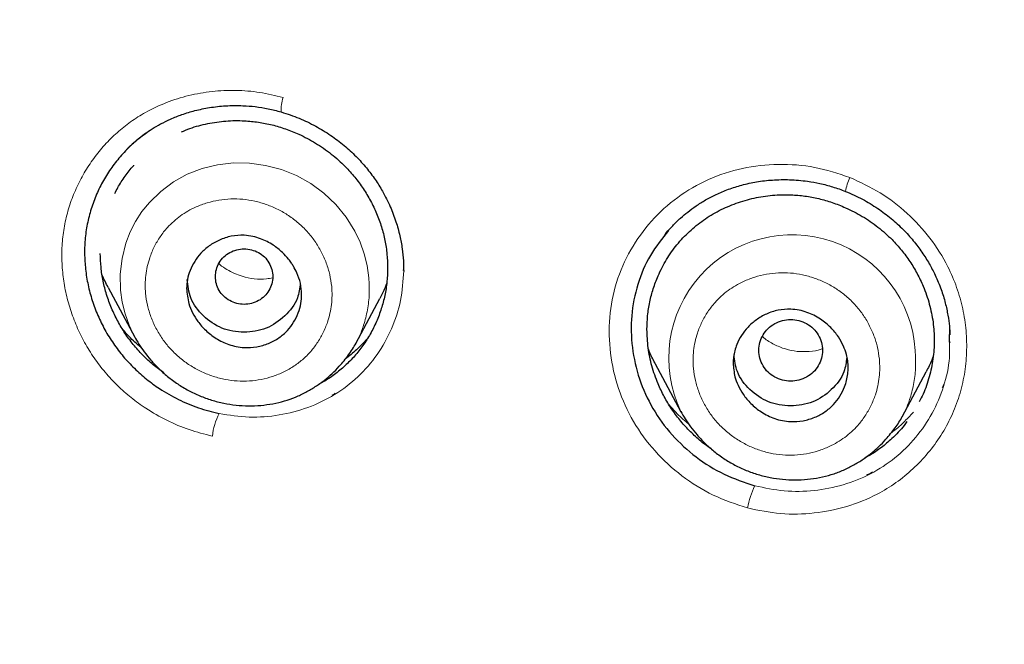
# Model space of a CAD drawing. Header units: millimetres. Extents: x 8 to 830, y 12 to 2106.
# Tile 349 of 624: x 420 to 436, y 1823 to 1833. Entities that reach past the tile are written whole.
import ezdxf

# ---------------------------------------------------------------- set-up
doc = ezdxf.new("R2010")
doc.units = ezdxf.units.MM

msp = doc.modelspace()

# ---------------------------------------------------------------- linework, layer by layer
at = {"color": 7, "linetype": 'Continuous', "lineweight": 30}
for p, q in [((426.46, 1829.326), (426.46, 1829.341)), ((426.46, 1829.326), (426.46, 1829.341)), ((421.836, 1829.064), (422.251, 1828.287)), ((425.712, 1828.183), (426.088, 1828.889)), ((422.186, 1828.225), (422.186, 1828.225)), ((422.186, 1828.225), (422.186, 1828.225)), ((435.003, 1828.204), (435.004, 1828.325)), ((435.003, 1828.204), (435.004, 1828.325)), ((435.012, 1828.202), (435.012, 1828.214)), ((435.012, 1828.202), (435.012, 1828.214)), ((430.394, 1827.876), (430.801, 1827.114)), ((434.261, 1827.035), (434.638, 1827.742)), ((430.735, 1827.048), (430.735, 1827.047)), ((430.735, 1827.048), (430.735, 1827.047)), ((430.802, 1827.115), (430.798, 1827.122)), ((434.262, 1827.042), (434.259, 1827.036)), ((434.333, 1826.953), (434.333, 1826.953)), ((434.333, 1826.953), (434.333, 1826.953))]:
    msp.add_line(p, q, dxfattribs=at)
at = {"color": 8, "linetype": 'Continuous', "lineweight": 0}
for p, q in [((435.004, 1828.325), (435.005, 1828.424)), ((435.004, 1828.325), (435.005, 1828.424)), ((430.81, 1827.102), (430.802, 1827.115)), ((434.259, 1827.036), (434.247, 1827.012))]:
    msp.add_line(p, q, dxfattribs=at)
at = {"color": 8, "linetype": 'Continuous', "lineweight": 0, "flags": 128}
msp.add_lwpolyline([(422.249, 1828.294), (422.244, 1828.302), (422.163, 1828.473), (422.101, 1828.651), (422.057, 1828.834), (422.031, 1829.021), (422.026, 1829.271), (422.053, 1829.518), (422.113, 1829.759), (422.179, 1829.932), (422.263, 1830.097), (422.365, 1830.251), (422.482, 1830.395), (422.659, 1830.567), (422.858, 1830.715), (423.075, 1830.835), (423.305, 1830.926), (423.546, 1830.985), (423.795, 1831.013), (424.049, 1831.009), (424.301, 1830.975), (424.548, 1830.91), (424.784, 1830.815), (425.006, 1830.69), (425.212, 1830.537), (425.398, 1830.36), (425.561, 1830.161), (425.697, 1829.944), (425.78, 1829.771), (425.844, 1829.591), (425.89, 1829.405), (425.916, 1829.216), (425.916, 1829.216)], dxfattribs=at)
at = {"color": 8, "linetype": 'Continuous', "lineweight": 0}
for centre, radius, start, end in [((425.061, 1831.859), 0.518, 159.9642, 185.2309), ((434.445, 1830.346), 1.093, 156.3346, 168.2782), ((432.54, 1827.957), 1.931, 3.5813, 205.5946), ((424.478, 1826.621), 1.018, 152.6634, 173.5413), ((433.41, 1825.289), 1.601, 155.2414, 168.4019)]:
    msp.add_arc(centre, radius, start, end, dxfattribs=at)
at = {"color": 7, "linetype": 'Continuous', "lineweight": 30}
for points, knots in [([(510.735, 1777.283), (511.196, 1778.511), (512.114, 1780.956), (513.098, 1784.726), (513.872, 1788.507), (514.456, 1792.3), (514.943, 1796.485), (515.298, 1801.065), (515.507, 1806.03), (515.602, 1811.577), (515.593, 1817.706), (515.581, 1824.436), (515.477, 1831.185), (515.158, 1837.963), (514.614, 1843.619), (513.944, 1848.142), (513.279, 1851.54), (512.399, 1854.924), (511.244, 1858.268), (509.826, 1861.345), (508.149, 1864.109), (506.256, 1866.524), (504.046, 1868.669), (501.607, 1870.523), (499.025, 1872.121), (495.903, 1873.724), (492.217, 1875.246), (487.967, 1876.614), (483.651, 1877.697), (479.286, 1878.524), (474.885, 1879.093), (470.474, 1879.417), (466.081, 1879.544), (461.71, 1879.555), (457.339, 1879.543), (452.947, 1879.415), (448.536, 1879.093), (444.134, 1878.525), (439.769, 1877.697), (435.453, 1876.616), (431.203, 1875.245), (427.517, 1873.725), (424.396, 1872.122), (421.813, 1870.525), (419.375, 1868.669), (417.164, 1866.525), (415.271, 1864.109), (413.594, 1861.345), (412.176, 1858.269), (411.021, 1854.924), (410.141, 1851.54), (409.476, 1848.142), (408.806, 1843.619), (408.262, 1837.963), (407.943, 1831.185), (407.839, 1824.437), (407.828, 1817.706), (407.817, 1811.126), (407.941, 1804.673), (408.288, 1798.348), (408.866, 1792.889), (409.585, 1788.305), (410.354, 1784.591), (411.329, 1780.89), (412.232, 1778.489), (412.686, 1777.283)], [0, 0, 0, 0, 0.01422, 0.028301, 0.042283, 0.056188, 0.070046, 0.088148, 0.106186, 0.124159, 0.148558, 0.172923, 0.197399, 0.221993, 0.24671, 0.259145, 0.27167, 0.284302, 0.297067, 0.309991, 0.320883, 0.3319, 0.342924, 0.353811, 0.364567, 0.375221, 0.391058, 0.40678, 0.422432, 0.438055, 0.453668, 0.469227, 0.484683, 0.500001, 0.515318, 0.530774, 0.546334, 0.561944, 0.577571, 0.59322, 0.608942, 0.624779, 0.635434, 0.646191, 0.657076, 0.668103, 0.679114, 0.690014, 0.702933, 0.7157, 0.728331, 0.740856, 0.753291, 0.778008, 0.802602, 0.827078, 0.851444, 0.875842, 0.898728, 0.921719, 0.944802, 0.958463, 0.9722, 0.986034, 1, 1, 1, 1]), ([(510.735, 1777.283), (511.196, 1778.511), (512.114, 1780.956), (513.098, 1784.726), (513.872, 1788.507), (514.456, 1792.3), (514.943, 1796.485), (515.298, 1801.065), (515.507, 1806.03), (515.602, 1811.577), (515.593, 1817.706), (515.581, 1824.436), (515.477, 1831.185), (515.158, 1837.963), (514.614, 1843.619), (513.944, 1848.142), (513.279, 1851.54), (512.399, 1854.924), (511.244, 1858.268), (509.826, 1861.345), (508.149, 1864.109), (506.256, 1866.524), (504.046, 1868.669), (501.607, 1870.523), (499.025, 1872.121), (495.903, 1873.724), (492.217, 1875.246), (487.967, 1876.614), (483.651, 1877.697), (479.286, 1878.524), (474.885, 1879.093), (470.474, 1879.417), (466.081, 1879.544), (461.71, 1879.555), (457.339, 1879.543), (452.947, 1879.415), (448.536, 1879.093), (444.134, 1878.525), (439.769, 1877.697), (435.453, 1876.616), (431.203, 1875.245), (427.517, 1873.725), (424.396, 1872.122), (421.813, 1870.525), (419.375, 1868.669), (417.164, 1866.525), (415.271, 1864.109), (413.594, 1861.345), (412.176, 1858.269), (411.021, 1854.924), (410.141, 1851.54), (409.476, 1848.142), (408.806, 1843.619), (408.262, 1837.963), (407.943, 1831.185), (407.839, 1824.437), (407.828, 1817.706), (407.817, 1811.126), (407.941, 1804.673), (408.288, 1798.348), (408.866, 1792.889), (409.585, 1788.305), (410.354, 1784.591), (411.329, 1780.89), (412.232, 1778.489), (412.686, 1777.283)], [0, 0, 0, 0, 0.01422, 0.028301, 0.042283, 0.056188, 0.070046, 0.088148, 0.106186, 0.124159, 0.148558, 0.172923, 0.197399, 0.221993, 0.24671, 0.259145, 0.27167, 0.284302, 0.297067, 0.309991, 0.320883, 0.3319, 0.342924, 0.353811, 0.364567, 0.375221, 0.391058, 0.40678, 0.422432, 0.438055, 0.453668, 0.469227, 0.484683, 0.500001, 0.515318, 0.530774, 0.546334, 0.561944, 0.577571, 0.59322, 0.608942, 0.624779, 0.635434, 0.646191, 0.657076, 0.668103, 0.679114, 0.690014, 0.702933, 0.7157, 0.728331, 0.740856, 0.753291, 0.778008, 0.802602, 0.827078, 0.851444, 0.875842, 0.898728, 0.921719, 0.944802, 0.958463, 0.9722, 0.986034, 1, 1, 1, 1]), ([(509.342, 1777.405), (509.718, 1778.392), (510.47, 1780.366), (511.332, 1783.407), (512.046, 1786.476), (512.617, 1789.571), (513.077, 1792.68), (513.51, 1796.392), (513.859, 1800.711), (514.082, 1805.632), (514.182, 1810.777), (514.188, 1816.142), (514.173, 1821.731), (514.115, 1827.323), (513.942, 1832.92), (513.588, 1838.517), (513.084, 1843.169), (512.519, 1846.875), (511.991, 1849.641), (511.334, 1852.386), (510.519, 1855.094), (509.512, 1857.746), (508.383, 1860.098), (507.165, 1862.141), (505.916, 1863.888), (504.502, 1865.514), (502.758, 1867.162), (500.656, 1868.771), (498.205, 1870.302), (495.467, 1871.725), (492.454, 1873.021), (489.178, 1874.177), (485.839, 1875.143), (482.453, 1875.939), (478.747, 1876.63), (474.722, 1877.159), (470.387, 1877.487), (466.047, 1877.618), (461.711, 1877.632), (457.374, 1877.617), (453.033, 1877.484), (448.697, 1877.159), (444.672, 1876.63), (440.967, 1875.94), (437.582, 1875.144), (434.243, 1874.177), (430.966, 1873.02), (427.952, 1871.725), (425.215, 1870.302), (422.765, 1868.771), (420.664, 1867.161), (418.919, 1865.515), (417.506, 1863.888), (416.255, 1862.141), (415.039, 1860.097), (413.909, 1857.746), (412.902, 1855.094), (412.087, 1852.386), (411.43, 1849.642), (410.902, 1846.875), (410.337, 1843.17), (409.833, 1838.517), (409.479, 1832.921), (409.306, 1827.324), (409.248, 1821.731), (409.233, 1816.142), (409.239, 1810.852), (409.333, 1805.856), (409.537, 1801.159), (409.896, 1796.466), (410.376, 1792.367), (410.925, 1788.863), (411.488, 1785.949), (412.182, 1783.059), (413.011, 1780.196), (413.722, 1778.336), (414.078, 1777.405)], [0, 0, 0, 0, 0.011709, 0.0234, 0.035079, 0.046745, 0.058401, 0.070053, 0.08835, 0.106637, 0.124908, 0.145647, 0.166375, 0.187119, 0.207887, 0.228673, 0.249479, 0.259892, 0.270315, 0.28075, 0.291198, 0.301658, 0.31213, 0.319994, 0.327864, 0.335737, 0.343609, 0.354092, 0.364563, 0.37502, 0.38755, 0.400066, 0.41258, 0.425091, 0.437599, 0.45323, 0.468841, 0.484431, 0.499999, 0.515569, 0.531166, 0.546782, 0.562408, 0.574915, 0.587424, 0.599934, 0.612454, 0.624987, 0.635443, 0.645912, 0.656393, 0.664263, 0.672136, 0.680006, 0.687871, 0.698343, 0.708803, 0.71925, 0.729685, 0.740108, 0.750521, 0.771326, 0.792113, 0.81288, 0.833624, 0.854353, 0.875091, 0.892532, 0.909986, 0.927451, 0.944927, 0.955919, 0.966921, 0.977933, 0.988958, 1, 1, 1, 1]), ([(509.342, 1777.405), (509.718, 1778.392), (510.47, 1780.366), (511.332, 1783.407), (512.046, 1786.476), (512.617, 1789.571), (513.077, 1792.68), (513.51, 1796.392), (513.859, 1800.711), (514.082, 1805.632), (514.182, 1810.777), (514.188, 1816.142), (514.173, 1821.731), (514.115, 1827.323), (513.942, 1832.92), (513.588, 1838.517), (513.084, 1843.169), (512.519, 1846.875), (511.991, 1849.641), (511.334, 1852.386), (510.519, 1855.094), (509.512, 1857.746), (508.383, 1860.098), (507.165, 1862.141), (505.916, 1863.888), (504.502, 1865.514), (502.758, 1867.162), (500.656, 1868.771), (498.205, 1870.302), (495.467, 1871.725), (492.454, 1873.021), (489.178, 1874.177), (485.839, 1875.143), (482.453, 1875.939), (478.747, 1876.63), (474.722, 1877.159), (470.387, 1877.487), (466.047, 1877.618), (461.711, 1877.632), (457.374, 1877.617), (453.033, 1877.484), (448.697, 1877.159), (444.672, 1876.63), (440.967, 1875.94), (437.582, 1875.144), (434.243, 1874.177), (430.966, 1873.02), (427.952, 1871.725), (425.215, 1870.302), (422.765, 1868.771), (420.664, 1867.161), (418.919, 1865.515), (417.506, 1863.888), (416.255, 1862.141), (415.039, 1860.097), (413.909, 1857.746), (412.902, 1855.094), (412.087, 1852.386), (411.43, 1849.642), (410.902, 1846.875), (410.337, 1843.17), (409.833, 1838.517), (409.479, 1832.921), (409.306, 1827.324), (409.248, 1821.731), (409.233, 1816.142), (409.239, 1810.852), (409.333, 1805.856), (409.537, 1801.159), (409.896, 1796.466), (410.376, 1792.367), (410.925, 1788.863), (411.488, 1785.949), (412.182, 1783.059), (413.011, 1780.196), (413.722, 1778.336), (414.078, 1777.405)], [0, 0, 0, 0, 0.011709, 0.0234, 0.035079, 0.046745, 0.058401, 0.070053, 0.08835, 0.106637, 0.124908, 0.145647, 0.166375, 0.187119, 0.207887, 0.228673, 0.249479, 0.259892, 0.270315, 0.28075, 0.291198, 0.301658, 0.31213, 0.319994, 0.327864, 0.335737, 0.343609, 0.354092, 0.364563, 0.37502, 0.38755, 0.400066, 0.41258, 0.425091, 0.437599, 0.45323, 0.468841, 0.484431, 0.499999, 0.515569, 0.531166, 0.546782, 0.562408, 0.574915, 0.587424, 0.599934, 0.612454, 0.624987, 0.635443, 0.645912, 0.656393, 0.664263, 0.672136, 0.680006, 0.687871, 0.698343, 0.708803, 0.71925, 0.729685, 0.740108, 0.750521, 0.771326, 0.792113, 0.81288, 0.833624, 0.854353, 0.875091, 0.892532, 0.909986, 0.927451, 0.944927, 0.955919, 0.966921, 0.977933, 0.988958, 1, 1, 1, 1]), ([(461.71, 1876.725), (459.784, 1876.719), (455.935, 1876.707), (450.167, 1876.421), (444.906, 1875.774), (440.169, 1874.856), (435.962, 1873.771), (431.845, 1872.41), (428.301, 1870.9), (425.325, 1869.325), (422.897, 1867.771), (420.637, 1865.993), (418.61, 1863.96), (416.866, 1861.693), (415.304, 1859.086), (413.966, 1856.162), (412.868, 1852.965), (412.03, 1849.723), (411.394, 1846.461), (410.755, 1842.089), (410.234, 1836.589), (409.939, 1829.959), (409.858, 1823.313), (409.862, 1816.661), (409.876, 1810.844), (409.989, 1805.861), (410.175, 1801.713), (410.481, 1797.567), (410.938, 1793.43), (411.563, 1789.313), (412.42, 1785.241), (413.517, 1781.214), (414.571, 1778.631), (415.1, 1777.336)], [0, 0, 0, 0, 0.041855, 0.08362, 0.125415, 0.156959, 0.188537, 0.219976, 0.251431, 0.272568, 0.293656, 0.314639, 0.33578, 0.356911, 0.377922, 0.403277, 0.42848, 0.45338, 0.478142, 0.502858, 0.552306, 0.601886, 0.651609, 0.701376, 0.751127, 0.782208, 0.813287, 0.844384, 0.875537, 0.906709, 0.937788, 0.968814, 1, 1, 1, 1]), ([(461.71, 1876.622), (459.773, 1876.616), (455.903, 1876.604), (450.104, 1876.313), (444.815, 1875.656), (440.054, 1874.726), (435.827, 1873.625), (431.692, 1872.245), (428.137, 1870.71), (425.155, 1869.108), (422.728, 1867.526), (420.475, 1865.714), (418.469, 1863.641), (416.75, 1861.337), (415.217, 1858.695), (413.911, 1855.743), (412.846, 1852.527), (412.036, 1849.278), (411.423, 1846.017), (410.808, 1841.657), (410.309, 1836.18), (410.03, 1829.586), (409.958, 1822.982), (409.961, 1816.372), (409.978, 1810.591), (410.096, 1805.639), (410.286, 1801.52), (410.596, 1797.409), (411.054, 1793.307), (411.681, 1789.219), (412.539, 1785.169), (413.635, 1781.17), (414.685, 1778.609), (415.209, 1777.329)], [0, 0, 0, 0, 0.042133, 0.084172, 0.12624, 0.157991, 0.189772, 0.221412, 0.253078, 0.274358, 0.295572, 0.316692, 0.337987, 0.359238, 0.380387, 0.405921, 0.431187, 0.456106, 0.480854, 0.505526, 0.554819, 0.604169, 0.653612, 0.70311, 0.752631, 0.783561, 0.81446, 0.845339, 0.876228, 0.907207, 0.938215, 0.96912, 1, 1, 1, 1]), ([(422.1, 1831.195), (422.106, 1831.201), (422.12, 1831.216), (422.149, 1831.246), (422.192, 1831.288), (422.25, 1831.341), (422.325, 1831.404), (422.417, 1831.474), (422.528, 1831.55), (422.661, 1831.627), (422.817, 1831.703), (422.996, 1831.775), (423.199, 1831.836), (423.427, 1831.884), (423.679, 1831.912), (423.919, 1831.914), (424.142, 1831.896), (424.342, 1831.865), (424.476, 1831.829), (424.545, 1831.811)], [0, 0, 0, 0, 0.00987, 0.026593, 0.050253, 0.080878, 0.11849, 0.16311, 0.214774, 0.273537, 0.339399, 0.412381, 0.49252, 0.579828, 0.674276, 0.775803, 0.84741, 0.922134, 1, 1, 1, 1]), ([(422.1, 1831.195), (422.106, 1831.201), (422.12, 1831.216), (422.149, 1831.246), (422.192, 1831.288), (422.25, 1831.341), (422.325, 1831.404), (422.417, 1831.474), (422.528, 1831.55), (422.661, 1831.627), (422.817, 1831.703), (422.996, 1831.775), (423.199, 1831.836), (423.427, 1831.884), (423.679, 1831.912), (423.919, 1831.914), (424.142, 1831.896), (424.342, 1831.865), (424.476, 1831.829), (424.545, 1831.811)], [0, 0, 0, 0, 0.00987, 0.026593, 0.050253, 0.080878, 0.11849, 0.16311, 0.214774, 0.273537, 0.339399, 0.412381, 0.49252, 0.579828, 0.674276, 0.775803, 0.84741, 0.922134, 1, 1, 1, 1]), ([(424.545, 1831.811), (424.639, 1831.781), (424.824, 1831.72), (425.083, 1831.594), (425.318, 1831.45), (425.529, 1831.291), (425.715, 1831.12), (425.877, 1830.941), (426.015, 1830.758), (426.142, 1830.555), (426.253, 1830.334), (426.341, 1830.1), (426.402, 1829.879), (426.439, 1829.675), (426.459, 1829.488), (426.46, 1829.37), (426.461, 1829.315)], [0, 0, 0, 0, 0.088059, 0.172538, 0.253486, 0.330943, 0.404967, 0.475638, 0.54306, 0.607275, 0.687561, 0.761825, 0.830142, 0.892574, 0.949178, 1, 1, 1, 1]), ([(424.545, 1831.811), (424.639, 1831.781), (424.824, 1831.72), (425.083, 1831.594), (425.318, 1831.45), (425.529, 1831.291), (425.715, 1831.12), (425.877, 1830.941), (426.015, 1830.758), (426.142, 1830.555), (426.253, 1830.334), (426.341, 1830.1), (426.402, 1829.879), (426.439, 1829.675), (426.459, 1829.488), (426.46, 1829.37), (426.461, 1829.315)], [0, 0, 0, 0, 0.088059, 0.172538, 0.253486, 0.330943, 0.404967, 0.475638, 0.54306, 0.607275, 0.687561, 0.761825, 0.830142, 0.892574, 0.949178, 1, 1, 1, 1]), ([(422.982, 1831.499), (423.026, 1831.517), (423.159, 1831.573), (423.392, 1831.634), (423.679, 1831.676), (423.945, 1831.678), (424.187, 1831.654), (424.403, 1831.612), (424.615, 1831.548), (424.845, 1831.456), (425.086, 1831.328), (425.33, 1831.158), (425.533, 1830.976), (425.698, 1830.792), (425.83, 1830.612), (425.945, 1830.422), (426.04, 1830.221), (426.116, 1830.013), (426.171, 1829.8), (426.203, 1829.584), (426.214, 1829.367), (426.203, 1829.15), (426.169, 1828.937), (426.114, 1828.729), (426.037, 1828.526), (425.941, 1828.333), (425.826, 1828.152), (425.694, 1827.985), (425.545, 1827.834), (425.38, 1827.699), (425.241, 1827.603), (425.153, 1827.558), (425.128, 1827.545)], [0, 0, 0, 0, 0.0215858, 0.0647487, 0.1074575, 0.1504225, 0.1824774, 0.2144375, 0.2466066, 0.2792836, 0.3221292, 0.3652767, 0.4080165, 0.4401542, 0.4724614, 0.5047858, 0.5368237, 0.5694519, 0.6015938, 0.633569, 0.6657032, 0.6979, 0.7299046, 0.7620469, 0.7946539, 0.8272367, 0.8593698, 0.89138, 0.9235981, 0.9555833, 0.9875241, 1, 1, 1, 1]), ([(422.982, 1831.499), (423.026, 1831.517), (423.159, 1831.573), (423.392, 1831.634), (423.679, 1831.676), (423.945, 1831.678), (424.187, 1831.654), (424.403, 1831.612), (424.615, 1831.548), (424.845, 1831.456), (425.086, 1831.328), (425.33, 1831.158), (425.533, 1830.976), (425.698, 1830.792), (425.83, 1830.612), (425.945, 1830.422), (426.04, 1830.221), (426.116, 1830.013), (426.171, 1829.8), (426.203, 1829.584), (426.214, 1829.367), (426.203, 1829.15), (426.169, 1828.937), (426.114, 1828.729), (426.037, 1828.526), (425.941, 1828.333), (425.826, 1828.152), (425.694, 1827.985), (425.545, 1827.834), (425.38, 1827.699), (425.241, 1827.603), (425.153, 1827.558), (425.128, 1827.545)], [0, 0, 0, 0, 0.0215858, 0.0647487, 0.1074575, 0.1504225, 0.1824774, 0.2144375, 0.2466066, 0.2792836, 0.3221292, 0.3652767, 0.4080165, 0.4401542, 0.4724614, 0.5047858, 0.5368237, 0.5694519, 0.6015938, 0.633569, 0.6657032, 0.6979, 0.7299046, 0.7620469, 0.7946539, 0.8272367, 0.8593698, 0.89138, 0.9235981, 0.9555833, 0.9875241, 1, 1, 1, 1]), ([(422.424, 1831.477), (422.36, 1831.428), (422.232, 1831.33), (422.061, 1831.158), (421.907, 1830.97), (421.774, 1830.767), (421.663, 1830.551), (421.575, 1830.323), (421.511, 1830.086), (421.473, 1829.842), (421.463, 1829.595), (421.478, 1829.348), (421.518, 1829.102), (421.583, 1828.86), (421.671, 1828.624), (421.782, 1828.397), (421.916, 1828.181), (422.07, 1827.98), (422.244, 1827.794), (422.434, 1827.625), (422.663, 1827.459), (422.933, 1827.304), (423.246, 1827.17), (423.464, 1827.116), (423.574, 1827.089)], [0, 0, 0, 0, 0.043263, 0.086633, 0.130013, 0.173411, 0.21683, 0.260286, 0.303815, 0.347307, 0.390691, 0.434049, 0.477423, 0.520827, 0.564265, 0.607739, 0.651264, 0.694764, 0.738207, 0.78166, 0.825163, 0.883262, 0.941522, 1, 1, 1, 1]), ([(422.424, 1831.477), (422.36, 1831.428), (422.232, 1831.33), (422.061, 1831.158), (421.907, 1830.97), (421.774, 1830.767), (421.663, 1830.551), (421.575, 1830.323), (421.511, 1830.086), (421.473, 1829.842), (421.463, 1829.595), (421.478, 1829.348), (421.518, 1829.102), (421.583, 1828.86), (421.671, 1828.624), (421.782, 1828.397), (421.916, 1828.181), (422.07, 1827.98), (422.244, 1827.794), (422.434, 1827.625), (422.663, 1827.459), (422.933, 1827.304), (423.246, 1827.17), (423.464, 1827.116), (423.574, 1827.089)], [0, 0, 0, 0, 0.043263, 0.086633, 0.130013, 0.173411, 0.21683, 0.260286, 0.303815, 0.347307, 0.390691, 0.434049, 0.477423, 0.520827, 0.564265, 0.607739, 0.651264, 0.694764, 0.738207, 0.78166, 0.825163, 0.883262, 0.941522, 1, 1, 1, 1]), ([(421.941, 1830.534), (421.956, 1830.565), (422.001, 1830.66), (422.1, 1830.805), (422.186, 1830.923), (422.238, 1830.975), (422.24, 1830.978)], [0, 0, 0, 0, 0.190138, 0.586144, 0.980005, 1, 1, 1, 1]), ([(421.941, 1830.534), (421.956, 1830.565), (422.001, 1830.66), (422.1, 1830.805), (422.186, 1830.923), (422.238, 1830.975), (422.24, 1830.978)], [0, 0, 0, 0, 0.190138, 0.586144, 0.980005, 1, 1, 1, 1]), ([(430.538, 1829.877), (430.549, 1829.892), (430.591, 1829.945), (430.676, 1830.037), (430.787, 1830.145), (430.91, 1830.248), (431.039, 1830.343), (431.188, 1830.437), (431.357, 1830.525), (431.546, 1830.604), (431.757, 1830.671), (431.988, 1830.721), (432.238, 1830.75), (432.505, 1830.755), (432.754, 1830.733), (432.979, 1830.692), (433.178, 1830.641), (433.309, 1830.593), (433.375, 1830.568)], [0, 0, 0, 0, 0.01841, 0.066897, 0.12342, 0.171107, 0.223347, 0.280173, 0.34164, 0.407758, 0.478421, 0.553681, 0.633578, 0.718127, 0.807336, 0.869428, 0.933632, 1, 1, 1, 1]), ([(430.538, 1829.877), (430.549, 1829.892), (430.591, 1829.945), (430.676, 1830.037), (430.787, 1830.145), (430.91, 1830.248), (431.039, 1830.343), (431.188, 1830.437), (431.357, 1830.525), (431.546, 1830.604), (431.757, 1830.671), (431.988, 1830.721), (432.238, 1830.75), (432.505, 1830.755), (432.754, 1830.733), (432.979, 1830.692), (433.178, 1830.641), (433.309, 1830.593), (433.375, 1830.568)], [0, 0, 0, 0, 0.01841, 0.066897, 0.12342, 0.171107, 0.223347, 0.280173, 0.34164, 0.407758, 0.478421, 0.553681, 0.633578, 0.718127, 0.807336, 0.869428, 0.933632, 1, 1, 1, 1]), ([(433.375, 1830.568), (433.465, 1830.529), (433.64, 1830.452), (433.878, 1830.306), (434.091, 1830.147), (434.277, 1829.976), (434.437, 1829.799), (434.573, 1829.619), (434.687, 1829.439), (434.788, 1829.244), (434.873, 1829.038), (434.938, 1828.827), (434.979, 1828.635), (435.002, 1828.469), (435.008, 1828.367), (435.011, 1828.323)], [0, 0, 0, 0, 0.099206, 0.193435, 0.28295, 0.367953, 0.448609, 0.525056, 0.597407, 0.66571, 0.749683, 0.825522, 0.893402, 0.953436, 1, 1, 1, 1]), ([(433.375, 1830.568), (433.465, 1830.529), (433.64, 1830.452), (433.878, 1830.306), (434.091, 1830.147), (434.277, 1829.976), (434.437, 1829.799), (434.573, 1829.619), (434.687, 1829.439), (434.788, 1829.244), (434.873, 1829.038), (434.938, 1828.827), (434.979, 1828.635), (435.002, 1828.469), (435.008, 1828.367), (435.011, 1828.323)], [0, 0, 0, 0, 0.099206, 0.193435, 0.28295, 0.367953, 0.448609, 0.525056, 0.597407, 0.66571, 0.749683, 0.825522, 0.893402, 0.953436, 1, 1, 1, 1]), ([(430.268, 1828.406), (430.27, 1828.478), (430.275, 1828.622), (430.31, 1828.836), (430.364, 1829.044), (430.448, 1829.268), (430.569, 1829.502), (430.733, 1829.736), (430.929, 1829.943), (431.15, 1830.123), (431.397, 1830.272), (431.663, 1830.387), (431.943, 1830.469), (432.231, 1830.513), (432.498, 1830.519), (432.741, 1830.498), (432.957, 1830.458), (433.17, 1830.396), (433.4, 1830.306), (433.643, 1830.181), (433.887, 1830.013), (434.09, 1829.832), (434.254, 1829.649), (434.386, 1829.471), (434.5, 1829.282), (434.606, 1829.06), (434.693, 1828.806), (434.752, 1828.52), (434.77, 1828.232), (434.751, 1827.944), (434.691, 1827.663), (434.616, 1827.437), (434.548, 1827.312), (434.527, 1827.271)], [0, 0, 0, 0, 0.027132, 0.054615, 0.081897, 0.109164, 0.145969, 0.182145, 0.21834, 0.254535, 0.290727, 0.327543, 0.364162, 0.400348, 0.436716, 0.463864, 0.490939, 0.518205, 0.545919, 0.582228, 0.618791, 0.655017, 0.682241, 0.709632, 0.737015, 0.76418, 0.800909, 0.837089, 0.873358, 0.90969, 0.945882, 0.982583, 1, 1, 1, 1]), ([(430.268, 1828.406), (430.27, 1828.478), (430.275, 1828.622), (430.31, 1828.836), (430.364, 1829.044), (430.448, 1829.268), (430.569, 1829.502), (430.733, 1829.736), (430.929, 1829.943), (431.15, 1830.123), (431.397, 1830.272), (431.663, 1830.387), (431.943, 1830.469), (432.231, 1830.513), (432.498, 1830.519), (432.741, 1830.498), (432.957, 1830.458), (433.17, 1830.396), (433.4, 1830.306), (433.643, 1830.181), (433.887, 1830.013), (434.09, 1829.832), (434.254, 1829.649), (434.386, 1829.471), (434.5, 1829.282), (434.606, 1829.06), (434.693, 1828.806), (434.752, 1828.52), (434.77, 1828.232), (434.751, 1827.944), (434.691, 1827.663), (434.616, 1827.437), (434.548, 1827.312), (434.527, 1827.271)], [0, 0, 0, 0, 0.027132, 0.054615, 0.081897, 0.109164, 0.145969, 0.182145, 0.21834, 0.254535, 0.290727, 0.327543, 0.364162, 0.400348, 0.436716, 0.463864, 0.490939, 0.518205, 0.545919, 0.582228, 0.618791, 0.655017, 0.682241, 0.709632, 0.737015, 0.76418, 0.800909, 0.837089, 0.873358, 0.90969, 0.945882, 0.982583, 1, 1, 1, 1]), ([(430.605, 1829.957), (430.505, 1829.83), (430.303, 1829.573), (430.109, 1829.115), (430.013, 1828.624), (430.024, 1828.12), (430.136, 1827.626), (430.347, 1827.16), (430.65, 1826.745), (431.03, 1826.398), (431.468, 1826.12), (431.793, 1826.013), (431.956, 1825.959)], [0, 0, 0, 0, 0.0980018, 0.198305, 0.2986107, 0.3986323, 0.4986405, 0.5987743, 0.6988673, 0.7989336, 0.899247, 1, 1, 1, 1]), ([(430.605, 1829.957), (430.505, 1829.83), (430.303, 1829.573), (430.109, 1829.115), (430.013, 1828.624), (430.024, 1828.12), (430.136, 1827.626), (430.347, 1827.16), (430.65, 1826.745), (431.03, 1826.398), (431.468, 1826.12), (431.793, 1826.013), (431.956, 1825.959)], [0, 0, 0, 0, 0.0980018, 0.198305, 0.2986107, 0.3986323, 0.4986405, 0.5987743, 0.6988673, 0.7989336, 0.899247, 1, 1, 1, 1]), ([(423.064, 1829.047), (423.066, 1829.094), (423.071, 1829.191), (423.13, 1829.386), (423.247, 1829.57), (423.417, 1829.719), (423.577, 1829.812), (423.763, 1829.873), (423.942, 1829.887), (424.097, 1829.866), (424.252, 1829.82), (424.412, 1829.738), (424.556, 1829.623), (424.647, 1829.523), (424.702, 1829.449), (424.746, 1829.379), (424.8, 1829.276), (424.85, 1829.129), (424.869, 1828.965), (424.855, 1828.808), (424.8, 1828.606), (424.683, 1828.417), (424.51, 1828.268), (424.347, 1828.181), (424.161, 1828.127), (423.988, 1828.116), (423.841, 1828.135), (423.692, 1828.176), (423.526, 1828.256), (423.363, 1828.383), (423.208, 1828.56), (423.088, 1828.785), (423.071, 1828.968), (423.064, 1829.047)], [0, 0, 0, 0, 0.025466, 0.052522, 0.11137, 0.14329, 0.177033, 0.212323, 0.249357, 0.273451, 0.295807, 0.335285, 0.367732, 0.393263, 0.40633, 0.416333, 0.437314, 0.468195, 0.49905, 0.525667, 0.553754, 0.613469, 0.645489, 0.678936, 0.713915, 0.750195, 0.772098, 0.793026, 0.832606, 0.868889, 0.901674, 0.957206, 1, 1, 1, 1]), ([(422.706, 1827.724), (422.65, 1827.766), (422.534, 1827.851), (422.375, 1828.002), (422.227, 1828.167), (422.096, 1828.347), (421.982, 1828.537), (421.886, 1828.739), (421.809, 1828.948), (421.754, 1829.163), (421.72, 1829.379), (421.715, 1829.523), (421.713, 1829.595)], [0, 0, 0, 0, 0.094704, 0.194545, 0.295354, 0.395297, 0.495369, 0.59656, 0.699079, 0.799787, 0.899737, 1, 1, 1, 1]), ([(422.706, 1827.724), (422.65, 1827.766), (422.534, 1827.851), (422.375, 1828.002), (422.227, 1828.167), (422.096, 1828.347), (421.982, 1828.537), (421.886, 1828.739), (421.809, 1828.948), (421.754, 1829.163), (421.72, 1829.379), (421.715, 1829.523), (421.713, 1829.595)], [0, 0, 0, 0, 0.094704, 0.194545, 0.295354, 0.395297, 0.495369, 0.59656, 0.699079, 0.799787, 0.899737, 1, 1, 1, 1]), ([(423.514, 1829.233), (423.517, 1829.195), (423.523, 1829.119), (423.57, 1829.013), (423.641, 1828.922), (423.736, 1828.852), (423.846, 1828.809), (423.964, 1828.793), (424.081, 1828.809), (424.191, 1828.852), (424.286, 1828.922), (424.357, 1829.013), (424.403, 1829.119), (424.419, 1829.233), (424.403, 1829.346), (424.357, 1829.452), (424.286, 1829.544), (424.191, 1829.613), (424.081, 1829.657), (423.964, 1829.673), (423.846, 1829.657), (423.736, 1829.613), (423.641, 1829.544), (423.57, 1829.452), (423.523, 1829.346), (423.517, 1829.271), (423.514, 1829.233)], [0, 0, 0, 0, 0.041659, 0.083341, 0.125, 0.166659, 0.208341, 0.25, 0.291659, 0.333341, 0.375, 0.416659, 0.458341, 0.5, 0.541659, 0.583341, 0.625, 0.666659, 0.708341, 0.75, 0.791659, 0.833341, 0.875, 0.916659, 0.958341, 1, 1, 1, 1]), ([(421.837, 1829.064), (421.803, 1829.128), (421.768, 1829.191), (421.743, 1829.258), (421.743, 1829.259)], [0, 0, 0, 0, 0.993974, 1, 1, 1, 1]), ([(424.843, 1829.13), (424.834, 1829.051), (424.81, 1828.858), (424.611, 1828.604), (424.319, 1828.403), (423.962, 1828.343), (423.607, 1828.404), (423.314, 1828.605), (423.107, 1828.876), (423.084, 1829.089), (423.073, 1829.187)], [0, 0, 0, 0, 0.091969, 0.224503, 0.35694, 0.48905, 0.621628, 0.753696, 0.88622, 1, 1, 1, 1]), ([(426.196, 1829.129), (426.187, 1829.106), (426.158, 1829.023), (426.117, 1828.946), (426.087, 1828.889)], [0, 0, 0, 0, 0.274212, 1, 1, 1, 1]), ([(431.617, 1827.878), (431.619, 1827.91), (431.621, 1827.976), (431.641, 1828.074), (431.696, 1828.24), (431.808, 1828.412), (431.979, 1828.562), (432.138, 1828.654), (432.321, 1828.714), (432.496, 1828.729), (432.649, 1828.71), (432.808, 1828.666), (432.98, 1828.579), (433.144, 1828.444), (433.264, 1828.298), (433.343, 1828.155), (433.401, 1827.994), (433.422, 1827.844), (433.413, 1827.708), (433.395, 1827.606), (433.341, 1827.435), (433.231, 1827.258), (433.056, 1827.11), (432.894, 1827.023), (432.711, 1826.97), (432.538, 1826.957), (432.389, 1826.975), (432.232, 1827.018), (432.06, 1827.103), (431.896, 1827.237), (431.775, 1827.381), (431.694, 1827.525), (431.632, 1827.688), (431.623, 1827.806), (431.617, 1827.878)], [0, 0, 0, 0, 0.01759, 0.035639, 0.054408, 0.113895, 0.14567, 0.178943, 0.213457, 0.249376, 0.27283, 0.295251, 0.336923, 0.3744, 0.407594, 0.436757, 0.461549, 0.498854, 0.517127, 0.535932, 0.555253, 0.615546, 0.647466, 0.68048, 0.714747, 0.750012, 0.77318, 0.795215, 0.836487, 0.873796, 0.906952, 0.936209, 0.961312, 1, 1, 1, 1]), ([(432.017, 1828.078), (432.021, 1828.036), (432.028, 1827.952), (432.08, 1827.834), (432.16, 1827.733), (432.265, 1827.656), (432.387, 1827.607), (432.517, 1827.59), (432.648, 1827.607), (432.77, 1827.656), (432.875, 1827.733), (432.955, 1827.834), (433.005, 1827.952), (433.023, 1828.078), (433.005, 1828.205), (432.955, 1828.322), (432.875, 1828.424), (432.77, 1828.501), (432.648, 1828.55), (432.517, 1828.567), (432.387, 1828.55), (432.265, 1828.501), (432.16, 1828.424), (432.08, 1828.322), (432.028, 1828.205), (432.021, 1828.121), (432.017, 1828.078)], [0, 0, 0, 0, 0.041659, 0.083341, 0.125, 0.166659, 0.208341, 0.25, 0.291659, 0.333341, 0.375, 0.416659, 0.458341, 0.5, 0.541659, 0.583341, 0.625, 0.666659, 0.708341, 0.75, 0.791659, 0.833341, 0.875, 0.916659, 0.958341, 1, 1, 1, 1]), ([(422.358, 1828.116), (422.356, 1828.118), (422.286, 1828.172), (422.186, 1828.267), (422.098, 1828.367), (422.066, 1828.404)], [0, 0, 0, 0, 0.026114, 0.642796, 1, 1, 1, 1]), ([(422.358, 1828.116), (422.356, 1828.118), (422.286, 1828.172), (422.186, 1828.267), (422.098, 1828.367), (422.066, 1828.404)], [0, 0, 0, 0, 0.026114, 0.642796, 1, 1, 1, 1]), ([(431.283, 1826.53), (431.278, 1826.533), (431.21, 1826.575), (431.09, 1826.672), (430.927, 1826.821), (430.78, 1826.986), (430.648, 1827.163), (430.535, 1827.353), (430.429, 1827.576), (430.34, 1827.831), (430.279, 1828.118), (430.272, 1828.31), (430.268, 1828.406)], [0, 0, 0, 0, 0.008486, 0.106833, 0.205446, 0.304805, 0.403391, 0.502171, 0.602112, 0.736338, 0.868164, 1, 1, 1, 1]), ([(431.283, 1826.53), (431.278, 1826.533), (431.21, 1826.575), (431.09, 1826.672), (430.927, 1826.821), (430.78, 1826.986), (430.648, 1827.163), (430.535, 1827.353), (430.429, 1827.576), (430.34, 1827.831), (430.279, 1828.118), (430.272, 1828.31), (430.268, 1828.406)], [0, 0, 0, 0, 0.008486, 0.106833, 0.205446, 0.304805, 0.403391, 0.502171, 0.602112, 0.736338, 0.868164, 1, 1, 1, 1]), ([(422.248, 1828.294), (422.27, 1828.255), (422.317, 1828.172), (422.402, 1828.049), (422.504, 1827.922), (422.625, 1827.793), (422.765, 1827.667), (422.922, 1827.55), (423.091, 1827.448), (423.269, 1827.363), (423.454, 1827.297), (423.644, 1827.248), (423.837, 1827.218), (424.032, 1827.207), (424.225, 1827.214), (424.414, 1827.24), (424.595, 1827.283), (424.767, 1827.343), (424.928, 1827.419), (425.078, 1827.507), (425.216, 1827.605), (425.341, 1827.712), (425.443, 1827.816), (425.529, 1827.914), (425.598, 1828.004), (425.662, 1828.096), (425.697, 1828.159), (425.715, 1828.19)], [0, 0, 0, 0, 0.031837, 0.066723, 0.104757, 0.146047, 0.190703, 0.236843, 0.282923, 0.328965, 0.374958, 0.420926, 0.466862, 0.512741, 0.558533, 0.604019, 0.648441, 0.691883, 0.734476, 0.776156, 0.81684, 0.856444, 0.894789, 0.922359, 0.948995, 0.974837, 1, 1, 1, 1]), ([(425.885, 1828.252), (425.833, 1828.196), (425.729, 1828.084), (425.609, 1827.99), (425.55, 1827.944)], [0, 0, 0, 0, 0.504048, 1, 1, 1, 1]), ([(425.885, 1828.252), (425.833, 1828.196), (425.729, 1828.084), (425.609, 1827.99), (425.55, 1827.944)], [0, 0, 0, 0, 0.504048, 1, 1, 1, 1]), ([(430.395, 1827.877), (430.362, 1827.939), (430.324, 1828.01), (430.296, 1828.085), (430.292, 1828.095)], [0, 0, 0, 0, 0.869569, 1, 1, 1, 1]), ([(433.396, 1827.969), (433.386, 1827.892), (433.363, 1827.701), (433.165, 1827.449), (432.873, 1827.249), (432.516, 1827.189), (432.161, 1827.25), (431.868, 1827.45), (431.665, 1827.716), (431.641, 1827.921), (431.631, 1828.012)], [0, 0, 0, 0, 0.090138, 0.224158, 0.358082, 0.491673, 0.625739, 0.759286, 0.893299, 1, 1, 1, 1]), ([(434.747, 1827.984), (434.74, 1827.965), (434.711, 1827.881), (434.669, 1827.803), (434.637, 1827.743)], [0, 0, 0, 0, 0.23104, 1, 1, 1, 1]), ([(434.894, 1827.489), (434.9, 1827.501), (434.909, 1827.519), (434.913, 1827.538), (434.914, 1827.544)], [0, 0, 0, 0, 0.674547, 1, 1, 1, 1]), ([(434.894, 1827.489), (434.9, 1827.501), (434.909, 1827.519), (434.913, 1827.538), (434.914, 1827.544)], [0, 0, 0, 0, 0.674547, 1, 1, 1, 1]), ([(425.341, 1827.378), (425.355, 1827.383), (425.373, 1827.391), (425.388, 1827.403), (425.391, 1827.406)], [0, 0, 0, 0, 0.756595, 1, 1, 1, 1]), ([(425.341, 1827.378), (425.355, 1827.383), (425.373, 1827.391), (425.388, 1827.403), (425.391, 1827.406)], [0, 0, 0, 0, 0.756595, 1, 1, 1, 1]), ([(430.798, 1827.122), (430.82, 1827.083), (430.866, 1827), (430.952, 1826.878), (431.054, 1826.751), (431.175, 1826.622), (431.315, 1826.497), (431.472, 1826.381), (431.642, 1826.28), (431.821, 1826.196), (432.007, 1826.131), (432.198, 1826.085), (432.391, 1826.057), (432.586, 1826.047), (432.78, 1826.056), (432.97, 1826.084), (433.152, 1826.13), (433.324, 1826.192), (433.485, 1826.27), (433.635, 1826.359), (433.772, 1826.46), (433.896, 1826.568), (433.998, 1826.673), (434.082, 1826.772), (434.151, 1826.861), (434.213, 1826.95), (434.248, 1827.012), (434.265, 1827.042)], [0, 0, 0, 0, 0.03192, 0.066871, 0.10495, 0.146264, 0.190926, 0.237145, 0.283331, 0.329504, 0.375627, 0.421717, 0.467766, 0.513746, 0.559621, 0.605187, 0.64968, 0.693169, 0.735801, 0.777516, 0.818236, 0.857878, 0.89624, 0.923666, 0.950002, 0.975403, 1, 1, 1, 1]), ([(434.336, 1826.963), (434.322, 1826.943), (434.255, 1826.845), (434.12, 1826.709), (433.939, 1826.555), (433.795, 1826.455), (433.703, 1826.406), (433.674, 1826.391)], [0, 0, 0, 0, 0.081868, 0.405903, 0.648074, 0.88972, 1, 1, 1, 1]), ([(434.336, 1826.963), (434.322, 1826.943), (434.255, 1826.845), (434.12, 1826.709), (433.939, 1826.555), (433.795, 1826.455), (433.703, 1826.406), (433.674, 1826.391)], [0, 0, 0, 0, 0.081868, 0.405903, 0.648074, 0.88972, 1, 1, 1, 1]), ([(433.707, 1826.129), (433.727, 1826.136), (433.76, 1826.148), (433.788, 1826.167), (433.798, 1826.174)], [0, 0, 0, 0, 0.637145, 1, 1, 1, 1]), ([(433.707, 1826.129), (433.727, 1826.136), (433.76, 1826.148), (433.788, 1826.167), (433.798, 1826.174)], [0, 0, 0, 0, 0.637145, 1, 1, 1, 1])]:
    msp.add_open_spline(points, degree=3, knots=knots, dxfattribs=at)
at = {"color": 8, "linetype": 'Continuous', "lineweight": 0}
for points, knots in [([(414.698, 1777.363), (414.225, 1778.522), (413.283, 1780.831), (412.261, 1784.414), (411.439, 1788.029), (410.814, 1791.683), (410.284, 1795.749), (409.884, 1800.234), (409.629, 1805.133), (409.493, 1810.65), (409.478, 1816.772), (409.475, 1823.494), (409.563, 1830.215), (409.877, 1836.934), (410.427, 1842.524), (411.106, 1846.98), (411.786, 1850.307), (412.674, 1853.585), (413.826, 1856.787), (415.22, 1859.697), (416.84, 1862.278), (418.635, 1864.516), (420.7, 1866.524), (422.996, 1868.281), (425.45, 1869.815), (428.451, 1871.372), (432.019, 1872.866), (436.141, 1874.209), (440.318, 1875.272), (445, 1876.168), (450.212, 1876.803), (455.95, 1877.088), (459.787, 1877.1), (461.71, 1877.106)], [0, 0, 0, 0, 0.027811, 0.055398, 0.082938, 0.110516, 0.138178, 0.174576, 0.211159, 0.247876, 0.297974, 0.34805, 0.398105, 0.448142, 0.498248, 0.523439, 0.548708, 0.573938, 0.599093, 0.624359, 0.645457, 0.666462, 0.68755, 0.708668, 0.729707, 0.750736, 0.78232, 0.813743, 0.844809, 0.875739, 0.916964, 0.958374, 1, 1, 1, 1]), ([(461.71, 1876.056), (460.287, 1876.052), (457.443, 1876.044), (453.183, 1875.919), (448.938, 1875.601), (444.998, 1875.087), (441.364, 1874.414), (438.035, 1873.629), (434.751, 1872.681), (431.534, 1871.547), (428.579, 1870.272), (425.894, 1868.872), (423.494, 1867.363), (421.261, 1865.638), (419.251, 1863.665), (417.517, 1861.447), (416.057, 1859.045), (414.855, 1856.514), (413.876, 1853.897), (413.089, 1851.223), (412.457, 1848.517), (411.956, 1845.793), (411.43, 1842.125), (410.969, 1837.501), (410.66, 1831.925), (410.527, 1826.343), (410.502, 1820.765), (410.502, 1815.225), (410.533, 1809.721), (410.68, 1804.249), (411.007, 1798.781), (411.504, 1794.045), (412.106, 1790.048), (412.736, 1786.79), (413.535, 1783.568), (414.51, 1780.377), (415.385, 1778.32), (415.824, 1777.288)], [0, 0, 0, 0, 0.031153, 0.062241, 0.093264, 0.124292, 0.149214, 0.174231, 0.199272, 0.224213, 0.249143, 0.270053, 0.290969, 0.311752, 0.332508, 0.353493, 0.374457, 0.395355, 0.4163, 0.437235, 0.458081, 0.478875, 0.499661, 0.541623, 0.583663, 0.625704, 0.667702, 0.709692, 0.750932, 0.792205, 0.833511, 0.874862, 0.899904, 0.924876, 0.94982, 0.974812, 1, 1, 1, 1]), ([(461.71, 1876.056), (460.287, 1876.052), (457.443, 1876.044), (453.183, 1875.919), (448.938, 1875.601), (444.998, 1875.087), (441.364, 1874.414), (438.035, 1873.629), (434.751, 1872.681), (431.534, 1871.547), (428.579, 1870.272), (425.894, 1868.872), (423.494, 1867.363), (421.261, 1865.638), (419.251, 1863.665), (417.517, 1861.447), (416.057, 1859.045), (414.855, 1856.514), (413.876, 1853.897), (413.089, 1851.223), (412.457, 1848.517), (411.956, 1845.793), (411.43, 1842.125), (410.969, 1837.501), (410.66, 1831.925), (410.527, 1826.343), (410.502, 1820.765), (410.502, 1815.225), (410.533, 1809.721), (410.68, 1804.249), (411.007, 1798.781), (411.504, 1794.045), (412.106, 1790.048), (412.736, 1786.79), (413.535, 1783.568), (414.51, 1780.377), (415.385, 1778.32), (415.824, 1777.288)], [0, 0, 0, 0, 0.031153, 0.062241, 0.093264, 0.124292, 0.149214, 0.174231, 0.199272, 0.224213, 0.249143, 0.270053, 0.290969, 0.311752, 0.332508, 0.353493, 0.374457, 0.395355, 0.4163, 0.437235, 0.458081, 0.478875, 0.499661, 0.541623, 0.583663, 0.625704, 0.667702, 0.709692, 0.750932, 0.792205, 0.833511, 0.874862, 0.899904, 0.924876, 0.94982, 0.974812, 1, 1, 1, 1]), ([(423.466, 1826.736), (423.344, 1826.766), (423.101, 1826.827), (422.752, 1826.976), (422.45, 1827.149), (422.194, 1827.335), (421.981, 1827.524), (421.786, 1827.731), (421.613, 1827.957), (421.464, 1828.199), (421.34, 1828.453), (421.241, 1828.718), (421.168, 1828.99), (421.123, 1829.266), (421.106, 1829.544), (421.118, 1829.821), (421.16, 1830.094), (421.232, 1830.36), (421.332, 1830.616), (421.457, 1830.859), (421.607, 1831.087), (421.779, 1831.298), (421.972, 1831.49), (422.185, 1831.66), (422.441, 1831.823), (422.745, 1831.965), (423.096, 1832.075), (423.461, 1832.139), (423.834, 1832.155), (424.208, 1832.127), (424.452, 1832.066), (424.574, 1832.036)], [0, 0, 0, 0, 0.041764, 0.083469, 0.125125, 0.15634, 0.187526, 0.218701, 0.249903, 0.28114, 0.312386, 0.343642, 0.374898, 0.406142, 0.437373, 0.468605, 0.499885, 0.53119, 0.562469, 0.593741, 0.625005, 0.656252, 0.687471, 0.718666, 0.749858, 0.791471, 0.833143, 0.874866, 0.916597, 0.958305, 1, 1, 1, 1]), ([(423.466, 1826.736), (423.344, 1826.766), (423.101, 1826.827), (422.752, 1826.976), (422.45, 1827.149), (422.194, 1827.335), (421.981, 1827.524), (421.786, 1827.731), (421.613, 1827.957), (421.464, 1828.199), (421.34, 1828.453), (421.241, 1828.718), (421.168, 1828.99), (421.123, 1829.266), (421.106, 1829.544), (421.118, 1829.821), (421.16, 1830.094), (421.232, 1830.36), (421.332, 1830.616), (421.457, 1830.859), (421.607, 1831.087), (421.779, 1831.298), (421.972, 1831.49), (422.185, 1831.66), (422.441, 1831.823), (422.745, 1831.965), (423.096, 1832.075), (423.461, 1832.139), (423.834, 1832.155), (424.208, 1832.127), (424.452, 1832.066), (424.574, 1832.036)], [0, 0, 0, 0, 0.041764, 0.083469, 0.125125, 0.15634, 0.187526, 0.218701, 0.249903, 0.28114, 0.312386, 0.343642, 0.374898, 0.406142, 0.437373, 0.468605, 0.499885, 0.53119, 0.562469, 0.593741, 0.625005, 0.656252, 0.687471, 0.718666, 0.749858, 0.791471, 0.833143, 0.874866, 0.916597, 0.958305, 1, 1, 1, 1]), ([(431.842, 1825.61), (431.66, 1825.671), (431.296, 1825.791), (430.806, 1826.101), (430.381, 1826.49), (430.041, 1826.955), (429.805, 1827.477), (429.68, 1828.031), (429.667, 1828.596), (429.773, 1829.148), (429.998, 1829.661), (430.325, 1830.113), (430.737, 1830.488), (431.221, 1830.771), (431.759, 1830.944), (432.324, 1831.006), (432.898, 1830.966), (433.262, 1830.845), (433.444, 1830.785)], [0, 0, 0, 0, 0.06261, 0.12513, 0.18755, 0.249918, 0.312353, 0.374857, 0.437387, 0.499975, 0.562571, 0.625078, 0.687518, 0.749883, 0.812285, 0.874797, 0.937376, 1, 1, 1, 1]), ([(431.842, 1825.61), (431.66, 1825.671), (431.296, 1825.791), (430.806, 1826.101), (430.381, 1826.49), (430.041, 1826.955), (429.805, 1827.477), (429.68, 1828.031), (429.667, 1828.596), (429.773, 1829.148), (429.998, 1829.661), (430.325, 1830.113), (430.737, 1830.488), (431.221, 1830.771), (431.759, 1830.944), (432.324, 1831.006), (432.898, 1830.966), (433.262, 1830.845), (433.444, 1830.785)], [0, 0, 0, 0, 0.06261, 0.12513, 0.18755, 0.249918, 0.312353, 0.374857, 0.437387, 0.499975, 0.562571, 0.625078, 0.687518, 0.749883, 0.812285, 0.874797, 0.937376, 1, 1, 1, 1]), ([(433.444, 1830.785), (433.605, 1830.71), (433.927, 1830.562), (434.349, 1830.234), (434.709, 1829.844), (434.961, 1829.444), (435.122, 1829.067), (435.217, 1828.73), (435.269, 1828.386), (435.278, 1828.041), (435.243, 1827.698), (435.163, 1827.364), (435.039, 1827.044), (434.874, 1826.743), (434.672, 1826.467), (434.436, 1826.218), (434.17, 1826.001), (433.828, 1825.792), (433.4, 1825.619), (432.887, 1825.517), (432.359, 1825.502), (432.014, 1825.574), (431.842, 1825.61)], [0, 0, 0, 0, 0.062725, 0.125065, 0.187364, 0.249994, 0.291887, 0.333626, 0.375273, 0.416863, 0.45843, 0.500034, 0.541694, 0.583382, 0.625092, 0.666787, 0.70843, 0.750024, 0.812419, 0.874951, 0.937505, 1, 1, 1, 1]), ([(433.444, 1830.785), (433.605, 1830.71), (433.927, 1830.562), (434.349, 1830.234), (434.709, 1829.844), (434.961, 1829.444), (435.122, 1829.067), (435.217, 1828.73), (435.269, 1828.386), (435.278, 1828.041), (435.243, 1827.698), (435.163, 1827.364), (435.039, 1827.044), (434.874, 1826.743), (434.672, 1826.467), (434.436, 1826.218), (434.17, 1826.001), (433.828, 1825.792), (433.4, 1825.619), (432.887, 1825.517), (432.359, 1825.502), (432.014, 1825.574), (431.842, 1825.61)], [0, 0, 0, 0, 0.062725, 0.125065, 0.187364, 0.249994, 0.291887, 0.333626, 0.375273, 0.416863, 0.45843, 0.500034, 0.541694, 0.583382, 0.625092, 0.666787, 0.70843, 0.750024, 0.812419, 0.874951, 0.937505, 1, 1, 1, 1]), ([(425.334, 1829.077), (425.325, 1829.139), (425.309, 1829.264), (425.252, 1829.448), (425.174, 1829.624), (425.074, 1829.789), (424.954, 1829.94), (424.816, 1830.075), (424.662, 1830.191), (424.495, 1830.288), (424.318, 1830.364), (424.133, 1830.418), (423.945, 1830.448), (423.756, 1830.453), (423.568, 1830.434), (423.386, 1830.392), (423.224, 1830.332), (423.085, 1830.262), (422.967, 1830.186), (422.86, 1830.1), (422.751, 1829.992), (422.647, 1829.86), (422.553, 1829.7), (422.488, 1829.541), (422.446, 1829.391), (422.422, 1829.252), (422.414, 1829.112), (422.42, 1828.956), (422.447, 1828.784), (422.502, 1828.601), (422.581, 1828.424), (422.681, 1828.258), (422.801, 1828.107), (422.939, 1827.973), (423.092, 1827.856), (423.259, 1827.759), (423.437, 1827.683), (423.621, 1827.629), (423.81, 1827.598), (423.999, 1827.593), (424.186, 1827.611), (424.369, 1827.653), (424.545, 1827.718), (424.711, 1827.805), (424.861, 1827.914), (424.994, 1828.041), (425.108, 1828.187), (425.201, 1828.347), (425.267, 1828.506), (425.309, 1828.657), (425.333, 1828.796), (425.343, 1828.936), (425.337, 1829.03), (425.334, 1829.077)], [0, 0, 0, 0, 0.020772, 0.04152, 0.062604, 0.083549, 0.104241, 0.125042, 0.145783, 0.166489, 0.187497, 0.208441, 0.229131, 0.249914, 0.270591, 0.291558, 0.312379, 0.328322, 0.343942, 0.359395, 0.374839, 0.395675, 0.41639, 0.437347, 0.45319, 0.46878, 0.484285, 0.499873, 0.520662, 0.541417, 0.562515, 0.583549, 0.604236, 0.62495, 0.645742, 0.666458, 0.687435, 0.708463, 0.729173, 0.749913, 0.770723, 0.791447, 0.812423, 0.833473, 0.854167, 0.874881, 0.895542, 0.91655, 0.937364, 0.953303, 0.968944, 0.984454, 1, 1, 1, 1]), ([(424.411, 1829.216), (424.379, 1829.208), (424.285, 1829.188), (424.123, 1829.194), (423.954, 1829.228), (423.811, 1829.281), (423.695, 1829.342), (423.612, 1829.394), (423.575, 1829.431), (423.569, 1829.437)], [0, 0, 0, 0, 0.111093, 0.32594, 0.540486, 0.683933, 0.827922, 0.971771, 1, 1, 1, 1]), ([(423.574, 1827.089), (423.73, 1827.064), (424.043, 1827.015), (424.515, 1827.054), (424.968, 1827.171), (425.388, 1827.372), (425.755, 1827.654), (426.057, 1828.004), (426.283, 1828.41), (426.432, 1828.855), (426.451, 1829.168), (426.461, 1829.324)], [0, 0, 0, 0, 0.111243, 0.222709, 0.334189, 0.445441, 0.556263, 0.666941, 0.777905, 0.889551, 1, 1, 1, 1]), ([(423.574, 1827.089), (423.73, 1827.064), (424.043, 1827.015), (424.515, 1827.054), (424.968, 1827.171), (425.388, 1827.372), (425.755, 1827.654), (426.057, 1828.004), (426.283, 1828.41), (426.432, 1828.855), (426.451, 1829.168), (426.461, 1829.324)], [0, 0, 0, 0, 0.111243, 0.222709, 0.334189, 0.445441, 0.556263, 0.666941, 0.777905, 0.889551, 1, 1, 1, 1]), ([(433.906, 1827.939), (433.898, 1828.001), (433.881, 1828.125), (433.825, 1828.308), (433.746, 1828.482), (433.647, 1828.647), (433.527, 1828.797), (433.388, 1828.929), (433.235, 1829.044), (433.067, 1829.139), (432.889, 1829.213), (432.704, 1829.265), (432.515, 1829.293), (432.325, 1829.296), (432.137, 1829.274), (431.954, 1829.228), (431.792, 1829.166), (431.653, 1829.093), (431.536, 1829.016), (431.429, 1828.928), (431.321, 1828.818), (431.217, 1828.684), (431.125, 1828.522), (431.061, 1828.363), (431.019, 1828.213), (430.996, 1828.074), (430.987, 1827.934), (430.994, 1827.778), (431.022, 1827.607), (431.077, 1827.425), (431.156, 1827.249), (431.255, 1827.085), (431.375, 1826.935), (431.513, 1826.802), (431.667, 1826.687), (431.834, 1826.592), (432.013, 1826.518), (432.198, 1826.465), (432.387, 1826.438), (432.577, 1826.435), (432.765, 1826.456), (432.948, 1826.501), (433.109, 1826.564), (433.248, 1826.636), (433.365, 1826.714), (433.473, 1826.802), (433.581, 1826.912), (433.684, 1827.047), (433.776, 1827.209), (433.841, 1827.369), (433.883, 1827.52), (433.906, 1827.659), (433.916, 1827.799), (433.909, 1827.892), (433.906, 1827.939)], [0, 0, 0, 0, 0.020791, 0.041541, 0.062606, 0.083569, 0.104261, 0.125046, 0.145797, 0.166505, 0.18751, 0.208474, 0.229159, 0.249924, 0.270586, 0.291569, 0.31238, 0.328305, 0.343918, 0.359376, 0.37484, 0.395665, 0.416379, 0.437343, 0.453169, 0.468755, 0.484265, 0.499862, 0.52067, 0.541428, 0.562502, 0.583554, 0.604246, 0.624947, 0.645757, 0.666474, 0.687439, 0.708457, 0.729163, 0.749915, 0.770705, 0.791424, 0.812419, 0.828246, 0.843826, 0.859318, 0.874883, 0.895543, 0.91655, 0.937358, 0.953288, 0.96893, 0.984445, 1, 1, 1, 1]), ([(425.916, 1829.216), (425.92, 1829.131), (425.929, 1828.962), (425.899, 1828.711), (425.844, 1828.489), (425.774, 1828.302), (425.719, 1828.2), (425.693, 1828.153)], [0, 0, 0, 0, 0.228498, 0.456631, 0.683767, 0.853238, 1, 1, 1, 1]), ([(433.014, 1828.105), (433.007, 1828.102), (432.943, 1828.075), (432.81, 1828.057), (432.621, 1828.056), (432.434, 1828.094), (432.257, 1828.168), (432.136, 1828.238), (432.083, 1828.29), (432.075, 1828.298)], [0, 0, 0, 0, 0.021171, 0.21185, 0.401089, 0.590055, 0.779594, 0.969537, 1, 1, 1, 1]), ([(431.956, 1825.959), (432.11, 1825.926), (432.417, 1825.86), (432.887, 1825.872), (433.344, 1825.96), (433.774, 1826.132), (434.159, 1826.385), (434.485, 1826.707), (434.745, 1827.086), (434.922, 1827.509), (435.01, 1827.889), (435.005, 1828.124), (435.003, 1828.204)], [0, 0, 0, 0, 0.105144, 0.210405, 0.315675, 0.420805, 0.525721, 0.630579, 0.735478, 0.840489, 0.945326, 1, 1, 1, 1]), ([(431.956, 1825.959), (432.11, 1825.926), (432.417, 1825.86), (432.887, 1825.872), (433.344, 1825.96), (433.774, 1826.132), (434.159, 1826.385), (434.485, 1826.707), (434.745, 1827.086), (434.922, 1827.509), (435.01, 1827.889), (435.005, 1828.124), (435.003, 1828.204)], [0, 0, 0, 0, 0.105144, 0.210405, 0.315675, 0.420805, 0.525721, 0.630579, 0.735478, 0.840489, 0.945326, 1, 1, 1, 1]), ([(434.467, 1828.077), (434.471, 1827.993), (434.48, 1827.825), (434.451, 1827.575), (434.397, 1827.352), (434.332, 1827.174), (434.283, 1827.081), (434.262, 1827.042)], [0, 0, 0, 0, 0.234881, 0.469406, 0.702984, 0.877336, 1, 1, 1, 1]), ([(430.92, 1826.928), (430.915, 1826.931), (430.843, 1826.986), (430.74, 1827.084), (430.65, 1827.186), (430.616, 1827.224)], [0, 0, 0, 0, 0.043812, 0.63503, 1, 1, 1, 1]), ([(430.92, 1826.928), (430.915, 1826.931), (430.843, 1826.986), (430.74, 1827.084), (430.65, 1827.186), (430.616, 1827.224)], [0, 0, 0, 0, 0.043812, 0.63503, 1, 1, 1, 1]), ([(434.439, 1827.11), (434.387, 1827.055), (434.282, 1826.943), (434.165, 1826.839), (434.098, 1826.793), (434.098, 1826.793)], [0, 0, 0, 0, 0.481608, 0.995004, 1, 1, 1, 1]), ([(434.439, 1827.11), (434.387, 1827.055), (434.282, 1826.943), (434.165, 1826.839), (434.098, 1826.793), (434.098, 1826.793)], [0, 0, 0, 0, 0.481608, 0.995004, 1, 1, 1, 1])]:
    msp.add_open_spline(points, degree=3, knots=knots, dxfattribs=at)

doc.saveas('drawing.dxf')
